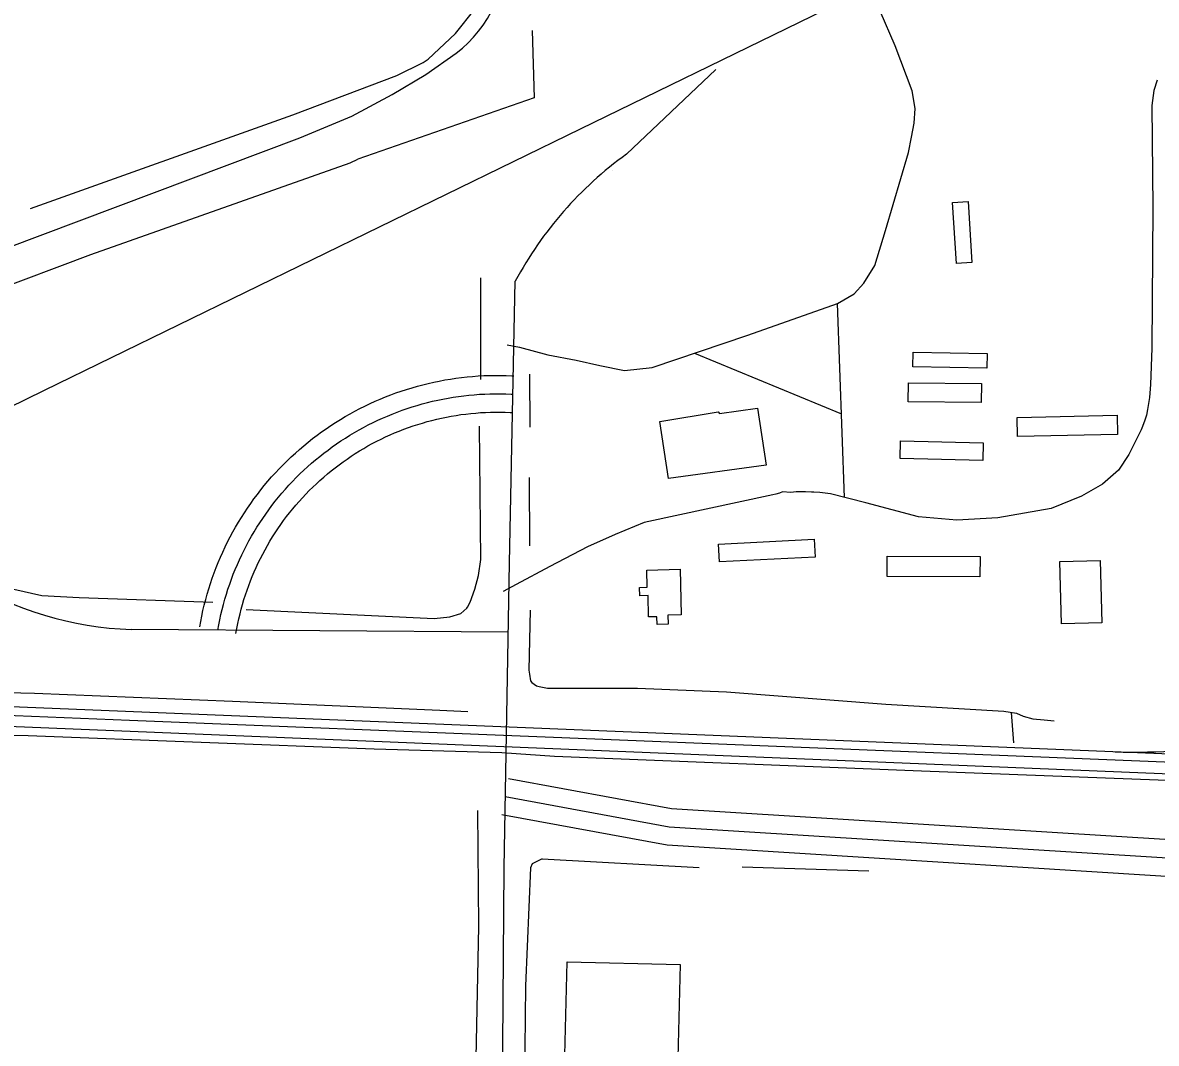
# Model space of a CAD drawing. Extents: x 3281947 to 3319794, y 715894 to 741249.
# Drawn here: x 3305561 to 3306486, y 724593 to 725426 of the extents above; entities that cross this region are included whole.
import ezdxf

# ---------------------------------------------------------------- set-up
doc = ezdxf.new("R2010")
doc.units = 0
for name, color, linetype in [('V-BLDG-OTLN', 7, 'Continuous'), ('V-RAIL-TRAK', 7, 'Continuous'), ('V-ROAD-CNTR', 7, 'Continuous'), ('V-TOPO-SHOR', 7, 'Continuous')]:
    doc.layers.add(name, color=color, linetype=linetype)

msp = doc.modelspace()

# ---------------------------------------------------------------- linework, layer by layer
at = {"layer": 'V-BLDG-OTLN'}
for points in [[(3306323.14, 725229.23), (3306320.04, 725278.94), (3306332.65, 725279.73), (3306335.76, 725230.02)], [(3306287.62, 725145.05), (3306287.84, 725156.81), (3306348.35, 725155.7), (3306348.13, 725143.93)], [(3306284.13, 725132.02), (3306343.6, 725131.35), (3306343.43, 725115.82), (3306283.96, 725116.48)], [(3306160.85, 725111.15), (3306167.99, 725064.69), (3306088.4, 725053.76), (3306081.27, 725100.41), (3306128.88, 725108.3), (3306129.82, 725106.77)], [(3306372.66, 725103.74), (3306454.25, 725105.46), (3306454.58, 725089.75), (3306372.99, 725088.02)], [(3306277.37, 725070.05), (3306277.68, 725084.54), (3306345.02, 725083.09), (3306344.71, 725068.6)], [(3306129.21, 725000.35), (3306207.11, 725004.33), (3306207.85, 724989.77), (3306129.95, 724985.79)], [(3306266.8, 724990.61), (3306342.45, 724990.3), (3306342.38, 724973.58), (3306266.73, 724973.89)], [(3306407.69, 724986.19), (3306440.56, 724987.05), (3306441.88, 724936.31), (3306409.01, 724935.46)], [(3306097.78, 724979.83), (3306098.74, 724942.69), (3306087.76, 724942.41), (3306087.95, 724935.08), (3306078.99, 724934.84), (3306078.83, 724941.2), (3306072.09, 724941.02), (3306071.64, 724958.46), (3306064.94, 724958.29), (3306064.76, 724965), (3306070.92, 724965.16), (3306070.55, 724979.11)], [(3306003.76, 724583.61), (3306005.63, 724659.86), (3306097.84, 724657.61), (3306095.98, 724581.35)]]:
    msp.add_lwpolyline(points, close=True, dxfattribs=at)
at = {"layer": 'V-RAIL-TRAK'}
for points in [[(3310870.23, 724647.52), (3310367.34, 724667.72), (3310014.62, 724681.82), (3309538.64, 724700.42), (3309408.39, 724705.5), (3309214.81, 724714.18), (3309122.96, 724719.56), (3309084.67, 724720.75), (3309044.73, 724722), (3308919.71, 724726.34), (3308827.1, 724729.56), (3308772.95, 724731.64), (3308556.91, 724739.95), (3308221.77, 724753.41), (3307862.95, 724767.73), (3307474.71, 724783.66), (3307053.99, 724800.5), (3306716.7, 724813.79), (3306492.93, 724822.54), (3306419.05, 724825.42), (3305987.57, 724842.86), (3305648.49, 724856.53), (3305301.69, 724870.66)], [(3305301.21, 724849.78), (3305565.87, 724844.27), (3305848.26, 724833.45), (3305952.22, 724830.34), (3305995.38, 724827.56), (3306294.81, 724815.39), (3306616.5, 724803.26), (3306867.68, 724793.34), (3307168.19, 724780.62), (3307463.14, 724769.02), (3307841.33, 724753.5), (3308152.61, 724741.26), (3308328.07, 724733.58), (3308718.65, 724718.9), (3308764.77, 724718.08), (3308813.41, 724719.23), (3308864.38, 724721.63), (3308919.71, 724726.34)]]:
    msp.add_lwpolyline(points, dxfattribs=at)
at = {"layer": 'V-ROAD-CNTR'}
for p, q in [((3306042.25, 725304.75), (3306042.2, 725304.72)), ((3306231.93, 725038.48), (3306226.14, 725196.65)), ((3306109.54, 725156.05), (3306229.44, 725106.56))]:
    msp.add_line(p, q, dxfattribs=at)
for points in [[(3304821.11, 724752.27), (3304892.79, 724787.75), (3305170.49, 724925.7), (3305579.12, 725125.87), (3306016.45, 725339.11), (3306552.45, 725600.13), (3306590.75, 725617.3)], [(3305956.68, 725162.86), (3305966.75, 725161.05), (3305989.88, 725154.82), (3306013.01, 725150.29), (3306032.26, 725146.12), (3306052.52, 725141.94), (3306075.02, 725144.35), (3306152.95, 725170.77), (3306226.3, 725196.71), (3306239.87, 725204.57), (3306247.7, 725213.15), (3306256.58, 725227.64), (3306265.37, 725255.99), (3306284.17, 725319.78), (3306286.61, 725332.11), (3306288.71, 725343.59), (3306289.45, 725355.59), (3306287.17, 725369.97), (3306273.35, 725406.74), (3306261.02, 725434.88)], [(3305488.7, 725219.37), (3305787.41, 725331.62), (3305829.92, 725349.32), (3305862.75, 725366.91), (3305890.22, 725383.3), (3305915.06, 725400.84)], [(3306053.91, 725318.26), (3306126.93, 725387.31)], [(3306486.88, 725378.77), (3306484.29, 725370.33), (3306482.7, 725358), (3306483.39, 725274.65), (3306482.72, 725160.03), (3306481.53, 725130.45), (3306480.79, 725119.98), (3306479.21, 725110.18), (3306478.17, 725105.62), (3306476.79, 725101.4), (3306474.9, 725096.34), (3306473.87, 725093.47), (3306463.95, 725073.58), (3306455.42, 725060.79), (3306442.33, 725049.37), (3306425.2, 725039.49), (3306400.46, 725029.5), (3306356.96, 725021.81), (3306323.65, 725019.81), (3306292.39, 725022.53), (3306249.18, 725034.11), (3306220.48, 725041.38), (3306211.87, 725042.44), (3306206.96, 725042.64), (3306204.94, 725042.82), (3306200.2, 725043.02), (3306195.3, 725042.88), (3306192.43, 725042.9), (3306188.2, 725042.58), (3306181.27, 725042.96), (3306178.9, 725041.96), (3306175.85, 725041.14), (3306173.31, 725040.64), (3306068.36, 725018.1), (3306044.8, 725008.26), (3306022.26, 724998.09), (3305991.39, 724982.04), (3305964.09, 724967.32), (3305953.35, 724961.81)], [(3305946.82, 723035.09), (3305939.18, 723237.35), (3305947.18, 723759.48), (3305948.64, 723975.01), (3305954.1, 724736.31), (3305958.65, 724985.06), (3305963.32, 725214.67)], [(3305705.86, 724932.87), (3305706.64, 724937.24), (3305707.54, 724941.74), (3305708.51, 724946.21), (3305709.57, 724950.67), (3305710.72, 724955.11), (3305711.94, 724959.53), (3305713.25, 724963.92), (3305714.63, 724968.28), (3305716.1, 724972.63), (3305717.65, 724976.94), (3305719.28, 724981.22), (3305720.99, 724985.48), (3305722.78, 724989.69), (3305724.64, 724993.88), (3305726.58, 724998.03), (3305728.6, 725002.15), (3305730.7, 725006.22), (3305732.87, 725010.26), (3305735.12, 725014.25), (3305737.44, 725018.21), (3305739.83, 725022.11), (3305742.29, 725025.98), (3305744.83, 725029.79), (3305747.43, 725033.56), (3305750.11, 725037.29), (3305752.86, 725040.95), (3305755.67, 725044.57), (3305758.55, 725048.14), (3305761.49, 725051.65), (3305764.5, 725055.1), (3305767.58, 725058.5), (3305770.71, 725061.84), (3305773.91, 725065.13), (3305777.17, 725068.35), (3305780.49, 725071.51), (3305783.86, 725074.61), (3305787.3, 725077.65), (3305790.78, 725080.62), (3305794.33, 725083.52), (3305797.92, 725086.37), (3305801.57, 725089.14), (3305805.27, 725091.84), (3305809.02, 725094.48), (3305812.82, 725097.04), (3305816.67, 725099.54), (3305820.56, 725101.96), (3305824.49, 725104.31), (3305828.47, 725106.58), (3305832.49, 725108.78), (3305836.55, 725110.91), (3305840.65, 725112.96), (3305844.78, 725114.94), (3305848.95, 725116.83), (3305853.16, 725118.65), (3305857.4, 725120.39), (3305861.67, 725122.05), (3305865.97, 725123.64), (3305870.3, 725125.14), (3305874.66, 725126.56), (3305879.04, 725127.9), (3305883.45, 725129.16), (3305887.88, 725130.33), (3305892.33, 725131.42), (3305896.8, 725132.43), (3305901.29, 725133.36), (3305905.79, 725134.2), (3305910.31, 725134.97), (3305914.84, 725135.64), (3305919.39, 725136.23), (3305923.94, 725136.74), (3305928.51, 725137.16), (3305933.08, 725137.5), (3305937.65, 725137.75), (3305942.23, 725137.92), (3305946.81, 725138), (3305951.4, 725137.99), (3305955.98, 725137.9), (3305960.51, 725137.73), (3305962.21, 725137.65)], [(3305720.62, 724930.22), (3305721.38, 724934.45), (3305722.22, 724938.68), (3305723.14, 724942.88), (3305724.14, 724947.07), (3305725.21, 724951.24), (3305726.36, 724955.38), (3305727.58, 724959.51), (3305728.89, 724963.61), (3305730.27, 724967.69), (3305731.72, 724971.74), (3305733.25, 724975.76), (3305734.86, 724979.76), (3305736.53, 724983.72), (3305738.29, 724987.65), (3305740.11, 724991.55), (3305742.01, 724995.41), (3305743.98, 724999.24), (3305746.01, 725003.03), (3305748.12, 725006.78), (3305750.3, 725010.49), (3305752.55, 725014.16), (3305754.86, 725017.79), (3305757.24, 725021.38), (3305759.69, 725024.92), (3305762.21, 725028.41), (3305764.78, 725031.86), (3305767.43, 725035.26), (3305770.13, 725038.6), (3305772.9, 725041.9), (3305775.72, 725045.15), (3305778.61, 725048.34), (3305781.56, 725051.48), (3305784.56, 725054.56), (3305787.62, 725057.59), (3305790.73, 725060.56), (3305793.9, 725063.47), (3305797.13, 725066.32), (3305800.41, 725069.11), (3305803.73, 725071.84), (3305807.11, 725074.51), (3305810.54, 725077.11), (3305814.01, 725079.65), (3305817.53, 725082.13), (3305821.1, 725084.53), (3305824.71, 725086.88), (3305828.37, 725089.15), (3305832.06, 725091.36), (3305835.8, 725093.49), (3305839.57, 725095.56), (3305843.38, 725097.56), (3305847.23, 725099.49), (3305851.12, 725101.34), (3305855.04, 725103.12), (3305858.99, 725104.83), (3305862.97, 725106.46), (3305866.98, 725108.02), (3305871.02, 725109.51), (3305875.08, 725110.92), (3305879.18, 725112.25), (3305883.29, 725113.51), (3305887.43, 725114.69), (3305891.59, 725115.8), (3305895.77, 725116.82), (3305899.97, 725117.77), (3305904.18, 725118.64), (3305908.41, 725119.44), (3305912.66, 725120.15), (3305916.92, 725120.78), (3305921.18, 725121.34), (3305925.46, 725121.81), (3305929.75, 725122.21), (3305934.04, 725122.53), (3305938.34, 725122.76), (3305942.64, 725122.92), (3305946.94, 725123), (3305951.25, 725122.99), (3305955.55, 725122.91), (3305959.85, 725122.75), (3305961.45, 725122.67)], [(3305735.39, 724927.57), (3305736.12, 724931.67), (3305736.91, 724935.62), (3305737.77, 724939.55), (3305738.7, 724943.47), (3305739.7, 724947.36), (3305740.77, 724951.24), (3305741.92, 724955.1), (3305743.14, 724958.94), (3305744.43, 724962.75), (3305745.79, 724966.54), (3305747.22, 724970.3), (3305748.72, 724974.03), (3305750.29, 724977.74), (3305751.93, 724981.42), (3305753.64, 724985.06), (3305755.41, 724988.67), (3305757.25, 724992.26), (3305759.16, 724995.8), (3305761.13, 724999.31), (3305763.17, 725002.78), (3305765.27, 725006.22), (3305767.43, 725009.61), (3305769.66, 725012.96), (3305771.95, 725016.27), (3305774.3, 725019.54), (3305776.71, 725022.76), (3305779.18, 725025.94), (3305781.71, 725029.07), (3305784.3, 725032.16), (3305786.94, 725035.19), (3305789.64, 725038.17), (3305792.4, 725041.11), (3305795.21, 725043.99), (3305798.07, 725046.82), (3305800.98, 725049.6), (3305803.95, 725052.32), (3305806.96, 725054.99), (3305810.03, 725057.6), (3305813.14, 725060.15), (3305816.3, 725062.65), (3305819.5, 725065.08), (3305822.75, 725067.46), (3305826.04, 725069.77), (3305829.38, 725072.03), (3305832.76, 725074.22), (3305836.17, 725076.34), (3305839.63, 725078.41), (3305843.12, 725080.41), (3305846.66, 725082.34), (3305850.22, 725084.21), (3305853.82, 725086.01), (3305857.45, 725087.74), (3305861.12, 725089.41), (3305864.81, 725091.01), (3305868.54, 725092.53), (3305872.29, 725093.99), (3305876.06, 725095.38), (3305879.87, 725096.7), (3305883.69, 725097.95), (3305887.54, 725099.13), (3305891.42, 725100.23), (3305895.31, 725101.26), (3305899.21, 725102.22), (3305903.14, 725103.11), (3305907.08, 725103.93), (3305911.04, 725104.67), (3305915.01, 725105.33), (3305918.99, 725105.93), (3305922.98, 725106.45), (3305926.98, 725106.89), (3305930.99, 725107.26), (3305935, 725107.56), (3305939.02, 725107.78), (3305943.04, 725107.93), (3305947.07, 725108), (3305951.1, 725107.99), (3305955.12, 725107.92), (3305959.18, 725107.76), (3305960.69, 725107.68)], [(3305957.62, 724928.48), (3305650.06, 724930.73)], [(3309179.3, 724724.95), (3306683.9, 724821.38), (3305132.27, 724884.93)], [(3308320.42, 724741.88), (3306683.25, 724805.15), (3305111.63, 724869.51)], [(3305957.88, 724809.29), (3306090.76, 724784.86), (3306602.55, 724752.94), (3306616.18, 724749.68), (3306626.7, 724742.9), (3306634.21, 724729.81), (3306639.34, 724719.75), (3306643.02, 724703.67), (3306644.38, 724621.96)], [(3305955.17, 724794.54), (3306088.93, 724769.94), (3306600.32, 724738.05), (3306610.2, 724735.69), (3306615.5, 724732.27), (3306621.02, 724722.67), (3306625.13, 724714.59), (3306628.05, 724701.85), (3306651.77, 723276.25), (3306654.76, 723261.83), (3306661.33, 723247.64), (3306671.81, 723241.03), (3306687.78, 723235.39), (3306707.56, 723236.42), (3307012.4, 723247.71)], [(3305952.45, 724779.78), (3306087.1, 724755.03), (3306598.1, 724723.16), (3306604.23, 724721.69), (3306604.31, 724721.64), (3306607.82, 724715.52), (3306610.92, 724709.43), (3306613.08, 724700.03), (3306636.8, 723274.59), (3306640.42, 723257.09), (3306649.58, 723237.32), (3306665.23, 723227.44), (3306685.59, 723220.26), (3306708.23, 723221.44), (3306998.05, 723232.17)]]:
    msp.add_lwpolyline(points, dxfattribs=at)
for centre, radius, start, end in [((3305855.59, 725480.31), 99.26, 306.80996, 5.37278), ((3306231.34, 725071.68), 303.77, 125.73654, 151.9191), ((3305658.58, 725205.7), 275.1, 238.19449, 268.22532), ((3306463.9, 725773.13), 942.35, 269.31146, 275.78969)]:
    msp.add_arc(centre, radius, start, end, dxfattribs=at)
at = {"layer": 'V-TOPO-SHOR'}
for p, q in [((3305935.06, 725134.53), (3305935.23, 725217.5)), ((3305975.45, 725095.75), (3305975.16, 725138.97)), ((3305975.2, 724999.1), (3305974.77, 725054.81)), ((3306370.06, 724838.34), (3306368.26, 724863.04)), ((3305932.56, 724783.26), (3305933.41, 724688.46)), ((3305985.1, 724743.86), (3306113.3, 724736.59)), ((3306148.27, 724737.25), (3306251.85, 724734.04))]:
    msp.add_line(p, q, dxfattribs=at)
for points in [[(3305567.66, 725274.1), (3305781.9, 725350.3), (3305866.78, 725382.59), (3305888.27, 725393.05), (3305892.16, 725395.86), (3305914.49, 725416.64), (3305930.62, 725436.95), (3305933.75, 725442.87), (3305937.16, 725452.14), (3305938.78, 725463.49), (3305938.85, 725520.04), (3305941.96, 725915.33), (3305943.83, 726275.25), (3305948.84, 726730.69), (3305952.35, 727062.98)], [(3305977.03, 725419.33), (3305978.77, 725364.38), (3305834.92, 725314.19)], [(3305436.28, 725106.27), (3305441.33, 725130.51), (3305449.72, 725152.41), (3305462.73, 725170.14), (3305479.35, 725185.02), (3305617.01, 725236.63), (3305828.66, 725311.29), (3305834.92, 725314.19)], [(3305716.55, 724952.79), (3305607.61, 724956.53), (3305576.9, 724958.26), (3305554.21, 724963.3), (3305523.04, 724975.36), (3305464.95, 725021.41), (3305444.75, 725055.35), (3305435.38, 725086.13), (3305436.28, 725106.27)], [(3305743.6, 724947.05), (3305897.1, 724939.84), (3305909.81, 724941.07), (3305918.95, 724943.84), (3305923.86, 724948.05), (3305924.41, 724948.91), (3305926.5, 724953.13), (3305930.36, 724963.75), (3305933.36, 724974.81), (3305935.07, 724987.72), (3305934.19, 725096.64)], [(3305975.33, 724946.55), (3305974.39, 724897.58), (3305974.8, 724894.21), (3305975.64, 724888.99), (3305976.83, 724887.57), (3305978.66, 724886.15), (3305980.61, 724884.84), (3305982.89, 724884.17), (3305989.61, 724882.83), (3306062.91, 724882.83), (3306135.65, 724879.8), (3306265.68, 724869.91), (3306361.85, 724864.02), (3306372.16, 724862.44), (3306377.68, 724860.12), (3306385.49, 724857.8), (3306394.82, 724857.09), (3306402.85, 724856.39)], [(3305300.54, 724888.74), (3305413.54, 724882.75), (3305570.98, 724878.89), (3305732.52, 724872.4), (3305901.76, 724864.89), (3305924.45, 724863.78)], [(3305985.1, 724743.86), (3305976.99, 724739.74), (3305975.66, 724736.35), (3305971.5, 724640.1), (3305969, 724384.61), (3305965.42, 724297.83)], [(3305933.41, 724688.46), (3305928.7, 724460.74), (3305926.75, 724115.8), (3305922.5, 724035.14), (3305917.18, 724018.84)]]:
    msp.add_lwpolyline(points, dxfattribs=at)

doc.saveas('drawing.dxf')
